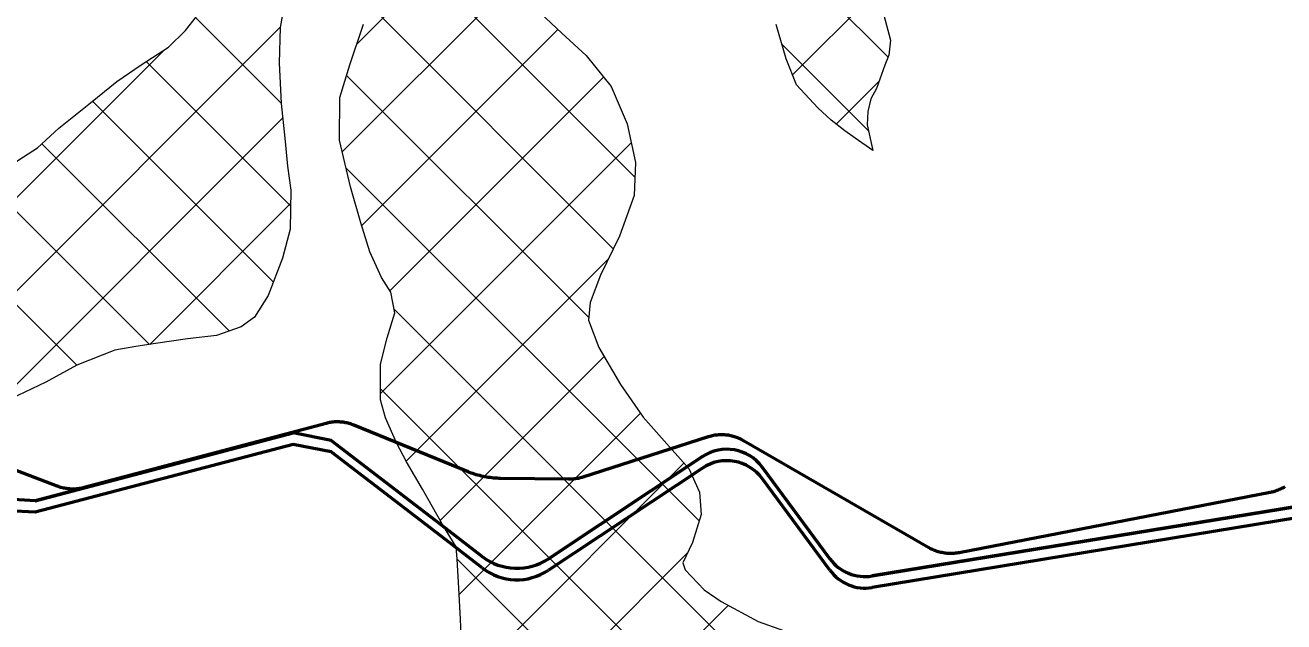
# Model space of a CAD drawing. Extents: x -1643653 to 4543381, y 1624270 to 13878484.
# Drawn here: x 677006 to 679869, y 8943549 to 8944906 of the extents above; entities that cross this region are included whole.
import ezdxf

# ---------------------------------------------------------------- set-up
doc = ezdxf.new("R2010")
doc.units = 0
doc.header["$LTSCALE"] = 200
for name, color, linetype, lineweight in [('1', 7, 'Continuous', 13), ('27', 7, 'Continuous', 53), ('28', 7, 'Continuous', 53), ('29', 7, 'Continuous', 13), ('60', 7, 'Continuous', 53)]:
    doc.layers.add(name, color=color, linetype=linetype, lineweight=lineweight)

msp = doc.modelspace()

# ---------------------------------------------------------------- linework, layer by layer
at = {"layer": '1', "lineweight": 25}
msp.add_spline([(814781, 9009175.5), (814787.2, 9009173.4), (814796.9, 9009173.4), (814799.4, 9009172.4), (814805.1, 9009174.5), (814805.6, 9009176.5), (814811.7, 9009179.5), (814811.7, 9009179.5), (814801.5, 9009181), (814790.7, 9009181.5), (814784.1, 9009183.1), (814777.4, 9009185.1), (814778.4, 9009175.5)], degree=3, dxfattribs=at)
at = {"layer": '27'}
for points in [[(677726.8, 8944002.8), (677723.9, 8944003), (677721.1, 8944003.2), (677718.3, 8944003.3), (677715.5, 8944003.3), (677712.6, 8944003.2), (677709.8, 8944003.1), (677707, 8944002.9), (677704.2, 8944002.6), (677701.4, 8944002.2), (677698.6, 8944001.7), (677695.8, 8944001.2), (677693, 8944000.6), (677690.6, 8943999.9), (677140.9, 8943853.8), (677138.2, 8943853.1), (677135.4, 8943852.5), (677132.6, 8943852), (677129.8, 8943851.5), (677127, 8943851.2), (677124.2, 8943850.8), (677121.4, 8943850.6), (677118.6, 8943850.5), (677115.7, 8943850.4), (677112.9, 8943850.5), (677110.1, 8943850.6), (677107.2, 8943850.8), (677104.4, 8943851), (677101.6, 8943851.4), (677098.8, 8943851.8), (677096.1, 8943852.3), (677093.3, 8943852.9), (677090.5, 8943853.5), (677087.8, 8943854.3), (677085.1, 8943855.1), (677082.4, 8943856), (677079.8, 8943856.9), (677079.5, 8943857), (676594.6, 8944042.3)], [(677726.8, 8944002.8), (677723.9, 8944003), (677721.1, 8944003.2), (677718.3, 8944003.3), (677715.5, 8944003.3), (677712.6, 8944003.2), (677709.8, 8944003.1), (677707, 8944002.9), (677704.2, 8944002.6), (677701.4, 8944002.2), (677698.6, 8944001.7), (677695.8, 8944001.2), (677693, 8944000.6), (677690.6, 8943999.9), (677140.9, 8943853.8), (677138.2, 8943853.1), (677135.4, 8943852.5), (677132.6, 8943852), (677129.8, 8943851.5), (677127, 8943851.2), (677124.2, 8943850.8), (677121.4, 8943850.6), (677118.6, 8943850.5), (677115.7, 8943850.4), (677112.9, 8943850.5), (677110.1, 8943850.6), (677107.2, 8943850.8), (677104.4, 8943851), (677101.6, 8943851.4), (677098.8, 8943851.8), (677096.1, 8943852.3), (677093.3, 8943852.9), (677090.5, 8943853.5), (677087.8, 8943854.3), (677085.1, 8943855.1), (677082.4, 8943856), (677079.8, 8943856.9), (677079.5, 8943857), (676594.6, 8944042.3)], [(679127.7, 8943705.1), (679124.9, 8943704.7), (679122.1, 8943704.4), (679119.3, 8943704.1), (679116.5, 8943703.9), (679113.6, 8943703.8), (679110.8, 8943703.8), (679108, 8943703.8), (679105.1, 8943704), (679102.3, 8943704.2), (679099.5, 8943704.5), (679096.7, 8943704.9), (679093.9, 8943705.3), (679091.1, 8943705.9), (679088.4, 8943706.5), (679085.6, 8943707.2), (679082.9, 8943707.9), (679080.2, 8943708.8), (679077.5, 8943709.7), (679074.9, 8943710.7), (679072.3, 8943711.8), (679069.7, 8943712.9), (679067.1, 8943714.1), (679064.6, 8943715.4), (679062.1, 8943716.8), (679061.4, 8943717.2), (678640, 8943960.5), (678637.6, 8943961.9), (678635.1, 8943963.2), (678632.5, 8943964.4), (678629.9, 8943965.6), (678627.3, 8943966.7), (678624.7, 8943967.7), (678622, 8943968.7), (678619.3, 8943969.5), (678616.6, 8943970.3), (678613.9, 8943971), (678611.1, 8943971.7), (678608.3, 8943972.2), (678605.6, 8943972.7), (678602.8, 8943973.1), (678600, 8943973.4), (678597.1, 8943973.7), (678594.3, 8943973.8), (678591.5, 8943973.9), (678588.7, 8943973.9), (678585.8, 8943973.8), (678583, 8943973.7), (678580.2, 8943973.4), (678577.4, 8943973.1), (678574.6, 8943972.7), (678571.8, 8943972.2), (678569, 8943971.7), (678566.3, 8943971.1), (678563.5, 8943970.3), (678560.8, 8943969.6), (678559.4, 8943969.1), (678274.8, 8943877.7), (678272.1, 8943876.8), (678269.3, 8943876.1), (678266.6, 8943875.4), (678263.8, 8943874.8), (678261, 8943874.3), (678258.2, 8943873.8), (678255.4, 8943873.5), (678252.6, 8943873.2), (678249.8, 8943873), (678247, 8943872.9), (678244.2, 8943872.9), (678243, 8943872.9), (678087.5, 8943874.7), (678083.5, 8943874.8), (678079.5, 8943875), (678075.5, 8943875.2), (678071.5, 8943875.6), (678067.5, 8943876), (678063.6, 8943876.5), (678059.6, 8943877), (678055.6, 8943877.7), (678051.7, 8943878.4), (678047.8, 8943879.2), (678043.9, 8943880.1), (678040, 8943881), (678036.1, 8943882.1), (678032.3, 8943883.2), (678028.5, 8943884.4), (678024.7, 8943885.7), (678020.9, 8943887), (678017.2, 8943888.4), (678014.2, 8943889.6), (677754.1, 8943995.9), (677751.5, 8943996.9), (677748.8, 8943997.9), (677746.1, 8943998.8), (677743.4, 8943999.6), (677740.7, 8944000.3), (677737.9, 8944000.9), (677735.1, 8944001.5), (677732.3, 8944002), (677729.6, 8944002.4), (677726.8, 8944002.8)], [(679127.7, 8943705.1), (679124.9, 8943704.7), (679122.1, 8943704.4), (679119.3, 8943704.1), (679116.5, 8943703.9), (679113.6, 8943703.8), (679110.8, 8943703.8), (679108, 8943703.8), (679105.1, 8943704), (679102.3, 8943704.2), (679099.5, 8943704.5), (679096.7, 8943704.9), (679093.9, 8943705.3), (679091.1, 8943705.9), (679088.4, 8943706.5), (679085.6, 8943707.2), (679082.9, 8943707.9), (679080.2, 8943708.8), (679077.5, 8943709.7), (679074.9, 8943710.7), (679072.3, 8943711.8), (679069.7, 8943712.9), (679067.1, 8943714.1), (679064.6, 8943715.4), (679062.1, 8943716.8), (679061.4, 8943717.2), (678640, 8943960.5), (678637.6, 8943961.9), (678635.1, 8943963.2), (678632.5, 8943964.4), (678629.9, 8943965.6), (678627.3, 8943966.7), (678624.7, 8943967.7), (678622, 8943968.7), (678619.3, 8943969.5), (678616.6, 8943970.3), (678613.9, 8943971), (678611.1, 8943971.7), (678608.3, 8943972.2), (678605.6, 8943972.7), (678602.8, 8943973.1), (678600, 8943973.4), (678597.1, 8943973.7), (678594.3, 8943973.8), (678591.5, 8943973.9), (678588.7, 8943973.9), (678585.8, 8943973.8), (678583, 8943973.7), (678580.2, 8943973.4), (678577.4, 8943973.1), (678574.6, 8943972.7), (678571.8, 8943972.2), (678569, 8943971.7), (678566.3, 8943971.1), (678563.5, 8943970.3), (678560.8, 8943969.6), (678559.4, 8943969.1), (678274.8, 8943877.7), (678272.1, 8943876.8), (678269.3, 8943876.1), (678266.6, 8943875.4), (678263.8, 8943874.8), (678261, 8943874.3), (678258.2, 8943873.8), (678255.4, 8943873.5), (678252.6, 8943873.2), (678249.8, 8943873), (678247, 8943872.9), (678244.2, 8943872.9), (678243, 8943872.9), (678087.5, 8943874.7), (678083.5, 8943874.8), (678079.5, 8943875), (678075.5, 8943875.2), (678071.5, 8943875.6), (678067.5, 8943876), (678063.6, 8943876.5), (678059.6, 8943877), (678055.6, 8943877.7), (678051.7, 8943878.4), (678047.8, 8943879.2), (678043.9, 8943880.1), (678040, 8943881), (678036.1, 8943882.1), (678032.3, 8943883.2), (678028.5, 8943884.4), (678024.7, 8943885.7), (678020.9, 8943887), (678017.2, 8943888.4), (678014.2, 8943889.6), (677754.1, 8943995.9), (677751.5, 8943996.9), (677748.8, 8943997.9), (677746.1, 8943998.8), (677743.4, 8943999.6), (677740.7, 8944000.3), (677737.9, 8944000.9), (677735.1, 8944001.5), (677732.3, 8944002), (677729.6, 8944002.4), (677726.8, 8944002.8)], [(679870.7, 8943855.7), (679868.3, 8943854.2), (679865.8, 8943852.9), (679863.3, 8943851.6), (679860.8, 8943850.3), (679858.2, 8943849.2), (679855.6, 8943848.1), (679852.9, 8943847.1), (679850.3, 8943846.1), (679847.6, 8943845.3), (679844.9, 8943844.5), (679842.1, 8943843.8), (679839.4, 8943843.1), (679837.5, 8943842.7), (679130.5, 8943705.6), (679127.7, 8943705.1)], [(679870.7, 8943855.7), (679868.3, 8943854.2), (679865.8, 8943852.9), (679863.3, 8943851.6), (679860.8, 8943850.3), (679858.2, 8943849.2), (679855.6, 8943848.1), (679852.9, 8943847.1), (679850.3, 8943846.1), (679847.6, 8943845.3), (679844.9, 8943844.5), (679842.1, 8943843.8), (679839.4, 8943843.1), (679837.5, 8943842.7), (679130.5, 8943705.6), (679127.7, 8943705.1)]]:
    msp.add_lwpolyline(points, dxfattribs=at)
at = {"layer": '28'}
for p, q in [((678546.5, 8943924.4), (678196.5, 8943692)), ((678546.5, 8943924.4), (678196.5, 8943692)), ((678546.5, 8943898.2), (678196.5, 8943665.9)), ((678836.2, 8943692), (678682.2, 8943900.5)), ((678836.2, 8943692), (678682.2, 8943900.5)), ((678836.2, 8943665.9), (678682.2, 8943874.3))]:
    msp.add_line(p, q, dxfattribs=at)
for points in [[(680214.2, 8945273), (680134, 8945176.2), (680113.8, 8945089), (680241.8, 8944556.7), (680237, 8944495.1), (679978.9, 8943872.2), (679902.7, 8943811.8), (678932.8, 8943652.8)], [(680214.2, 8945273), (680134, 8945176.2), (680113.8, 8945089), (680241.8, 8944556.7), (680237, 8944495.1), (679978.9, 8943872.2), (679902.7, 8943811.8), (678932.8, 8943652.8)], [(680214.2, 8945246.8), (680134, 8945150.1), (680113.8, 8945062.9), (680241.8, 8944530.5), (680237, 8944468.9), (679978.9, 8943846), (679902.7, 8943785.6), (678932.8, 8943626.6)], [(678045.7, 8943697.2), (677962, 8943761.6), (677702.4, 8943960.9), (677616.1, 8943978.3), (677029.2, 8943824), (676967.6, 8943827.5), (676550.7, 8943989.1)], [(678045.7, 8943697.2), (677962, 8943761.6), (677702.4, 8943960.9), (677616.1, 8943978.3), (677029.2, 8943824), (676967.6, 8943827.5), (676550.7, 8943989.1)], [(678045.7, 8943671.1), (677962, 8943735.4), (677702.4, 8943934.8), (677616.1, 8943952.2), (677029.2, 8943797.8), (676967.6, 8943801.3), (676550.7, 8943962.9)]]:
    msp.add_lwpolyline(points, dxfattribs=at)
for centre, radius, start, end in [((678601.8, 8943841.1), 100, 36.4557, 123.5827), ((678601.8, 8943841.1), 100, 36.4557, 123.5827), ((678601.8, 8943814.9), 100, 36.4557, 123.5827), ((678124.8, 8943800.1), 129.8, 232.4737, 303.5815), ((678124.8, 8943800.1), 129.8, 232.4737, 303.5815), ((678916.6, 8943751.5), 100, 216.4557, 279.3086), ((678916.6, 8943751.5), 100, 216.4557, 279.3086), ((678124.8, 8943774), 129.8, 232.4737, 303.5815), ((678916.6, 8943725.3), 100, 216.4557, 279.3086)]:
    msp.add_arc(centre, radius, start, end, dxfattribs=at)
at = {"layer": '29'}
for p, q in [((678968.7, 8944832.9), (678414.2, 8945387.5)), ((677760.6, 8944862.6), (678094.4, 8945196.3)), ((678751.4, 8944792.7), (679161.4, 8945202.7)), ((678392.9, 8944560.2), (677838.6, 8945114.6)), ((677727.7, 8944617.5), (678128.4, 8945018.2)), ((677588.3, 8944728.4), (677394, 8944922.8)), ((678343.9, 8944397.2), (677792.3, 8944948.7)), ((676031.8, 8943345.9), (677586.7, 8944900.8)), ((677772.1, 8944449.8), (678217.8, 8944895.5)), ((676177.6, 8943703.8), (677323.3, 8944849.6)), ((678924.4, 8944665.1), (678727.2, 8944862.4)), ((677609.8, 8944494.8), (677281.9, 8944822.8)), ((678288, 8944240.9), (677737.5, 8944791.4)), ((677836, 8944301.6), (678321.8, 8944787.4)), ((678850.9, 8944680.1), (678948, 8944777.2)), ((677570.8, 8944321.7), (677159.8, 8944732.7)), ((676919.8, 8944021.8), (677592, 8944694)), ((677470.3, 8944210.1), (677044.4, 8944636)), ((677814.2, 8944067.7), (678384.7, 8944638.1)), ((677123.6, 8944132.5), (676665.6, 8944590.5)), ((678538.8, 8943778), (677736.3, 8944580.4)), ((677288.9, 8944179.3), (676909.2, 8944559)), ((677289.6, 8944179.4), (677609.9, 8944499.7)), ((677872.5, 8943913.8), (678332.4, 8944373.7)), ((679515.6, 8942589.1), (677845.3, 8944259.3)), ((677949.9, 8943779.1), (678322.9, 8944152.1)), ((679401.3, 8942491.2), (677814.3, 8944078.2)), ((677993.5, 8943610.5), (678405.9, 8944023)), ((678024.4, 8943429.3), (678504.6, 8943909.5)), ((678537.7, 8943142.7), (677989.2, 8943691.2)), ((678106.2, 8943299), (678513.1, 8943705.9)), ((678207.9, 8943188.6), (678605.2, 8943585.9))]:
    msp.add_line(p, q, dxfattribs=at)
at = {"layer": '29', "lineweight": 53}
for p, q in [((677029.2, 8943824), (677616.1, 8943978.3)), ((678196.5, 8943692), (678546.5, 8943924.4)), ((678682.2, 8943900.5), (678836.2, 8943692)), ((678932.8, 8943652.8), (679902.7, 8943811.8))]:
    msp.add_line(p, q, dxfattribs=at)
at = {"layer": '29'}
for points in [[(679324.8, 8945163.4), (679292.9, 8945126.7), (679231.8, 8945086.3), (679197.4, 8945071.2), (679146.6, 8945057.5), (679100.9, 8945057.7), (679060.2, 8945055.3), (679011.9, 8945036.5), (678982.6, 8945012.4), (678968.5, 8944987.1), (678959.5, 8944952.9), (678959.4, 8944928.7), (678974.4, 8944871.5), (678970.4, 8944837.3), (678961.5, 8944814.4), (678942.2, 8944761.2), (678929.4, 8944738.4), (678922.9, 8944709.2), (678921.5, 8944678.7), (678934, 8944620.3)], [(677604.8, 8945002.9), (677586.6, 8944900.1), (677583.7, 8944820.1), (677588.4, 8944727.4), (677597, 8944648.7), (677603.1, 8944585.1), (677610.4, 8944530.5), (677608.8, 8944441.6), (677592, 8944375.7), (677558.7, 8944290.7), (677528, 8944241.3), (677497.4, 8944219.8), (677441.5, 8944199.8), (677375.4, 8944192.4), (677303, 8944181.3), (677258.5, 8944175.1), (677210.2, 8944166.4), (677123.7, 8944132.5), (677053.7, 8944093.4), (676958.3, 8944048.1), (676884.4, 8943997.6), (676832.2, 8943954.7), (676823.9, 8943947.9)], [(676823.9, 8944571.4), (676853.1, 8944562), (676892.5, 8944555.8), (676941.4, 8944565), (676992.3, 8944599.1), (677034.3, 8944626.8), (677082.8, 8944671.1), (677155.4, 8944729.2), (677215.3, 8944777.2), (677270, 8944815.1), (677332.4, 8944855.4), (677370.7, 8944893.4), (677412.8, 8944946.6)], [(678165.8, 8944944.7), (678226.5, 8944887.3), (678282.2, 8944836.3), (678339, 8944766.2), (678375.5, 8944681), (678394.2, 8944593.3), (678391.3, 8944518.4), (678358, 8944425.8), (678314.4, 8944337.1), (678291.3, 8944275), (678287.3, 8944234.4), (678311.2, 8944172.1), (678360.4, 8944088), (678412.1, 8944014.2), (678471.5, 8943946.6), (678515.8, 8943896.9), (678539.7, 8943843.5), (678543.3, 8943792.7), (678524, 8943729.3), (678502.2, 8943682.4), (678507.2, 8943667.1), (678550.2, 8943621.2), (678589.4, 8943594.4), (678673.1, 8943549.6), (678744.1, 8943523.9)], [(677998.6, 8943500.3), (677996.3, 8943554.9), (677992.7, 8943624.8), (677989.2, 8943690.8), (677986.8, 8943718.8), (677955.2, 8943769.7), (677909.9, 8943849.9), (677873.3, 8943912.3), (677850.6, 8943955.5), (677825.5, 8944012.8), (677814.2, 8944053.5), (677814.5, 8944134.7), (677830, 8944194.3), (677846.8, 8944251.4), (677838.1, 8944298.4), (677816.6, 8944331.6), (677790.2, 8944390.1), (677770.1, 8944456.2), (677746.3, 8944537.6), (677721.4, 8944644.3), (677721.8, 8944740.8), (677745, 8944815.7), (677775.8, 8944908.2)], [(678934, 8944620.3), (678893.5, 8944648.4), (678870.7, 8944665), (678839, 8944689.2), (678808.7, 8944717.3), (678760.6, 8944769.6), (678736.8, 8944829.3), (678714.2, 8944906.9)]]:
    msp.add_lwpolyline(points, dxfattribs=at)
at = {"layer": '29', "lineweight": 53}
msp.add_lwpolyline([(677702.4, 8943960.9), (677962, 8943761.6), (678045.7, 8943697.2)], dxfattribs=at)
for centre, radius, start, end in [((678601.8, 8943841.1), 100, 36.4557, 123.5827), ((678124.8, 8943800.1), 129.8, 232.4737, 303.5815), ((678916.6, 8943751.5), 100, 216.4557, 279.3086)]:
    msp.add_arc(centre, radius, start, end, dxfattribs=at)
at = {"layer": '60'}
for points in [[(677726.8, 8944002.8), (677723.9, 8944003), (677721.1, 8944003.2), (677718.3, 8944003.3), (677715.5, 8944003.3), (677712.6, 8944003.2), (677709.8, 8944003.1), (677707, 8944002.9), (677704.2, 8944002.6), (677701.4, 8944002.2), (677698.6, 8944001.7), (677695.8, 8944001.2), (677693, 8944000.6), (677690.6, 8943999.9), (677140.9, 8943853.8), (677138.2, 8943853.1), (677135.4, 8943852.5), (677132.6, 8943852), (677129.8, 8943851.5), (677127, 8943851.2), (677124.2, 8943850.8), (677121.4, 8943850.6), (677118.6, 8943850.5), (677115.7, 8943850.4), (677112.9, 8943850.5), (677110.1, 8943850.6), (677107.2, 8943850.8), (677104.4, 8943851), (677101.6, 8943851.4), (677098.8, 8943851.8), (677096.1, 8943852.3), (677093.3, 8943852.9), (677090.5, 8943853.5), (677087.8, 8943854.3), (677085.1, 8943855.1), (677082.4, 8943856), (677079.8, 8943856.9), (677079.5, 8943857), (676594.6, 8944042.3)], [(679127.7, 8943705.1), (679124.9, 8943704.7), (679122.1, 8943704.4), (679119.3, 8943704.1), (679116.5, 8943703.9), (679113.6, 8943703.8), (679110.8, 8943703.8), (679108, 8943703.8), (679105.1, 8943704), (679102.3, 8943704.2), (679099.5, 8943704.5), (679096.7, 8943704.9), (679093.9, 8943705.3), (679091.1, 8943705.9), (679088.4, 8943706.5), (679085.6, 8943707.2), (679082.9, 8943707.9), (679080.2, 8943708.8), (679077.5, 8943709.7), (679074.9, 8943710.7), (679072.3, 8943711.8), (679069.7, 8943712.9), (679067.1, 8943714.1), (679064.6, 8943715.4), (679062.1, 8943716.8), (679061.4, 8943717.2), (678640, 8943960.5), (678637.6, 8943961.9), (678635.1, 8943963.2), (678632.5, 8943964.4), (678629.9, 8943965.6), (678627.3, 8943966.7), (678624.7, 8943967.7), (678622, 8943968.7), (678619.3, 8943969.5), (678616.6, 8943970.3), (678613.9, 8943971), (678611.1, 8943971.7), (678608.3, 8943972.2), (678605.6, 8943972.7), (678602.8, 8943973.1), (678600, 8943973.4), (678597.1, 8943973.7), (678594.3, 8943973.8), (678591.5, 8943973.9), (678588.7, 8943973.9), (678585.8, 8943973.8), (678583, 8943973.7), (678580.2, 8943973.4), (678577.4, 8943973.1), (678574.6, 8943972.7), (678571.8, 8943972.2), (678569, 8943971.7), (678566.3, 8943971.1), (678563.5, 8943970.3), (678560.8, 8943969.6), (678559.4, 8943969.1), (678274.8, 8943877.7), (678272.1, 8943876.8), (678269.3, 8943876.1), (678266.6, 8943875.4), (678263.8, 8943874.8), (678261, 8943874.3), (678258.2, 8943873.8), (678255.4, 8943873.5), (678252.6, 8943873.2), (678249.8, 8943873), (678247, 8943872.9), (678244.2, 8943872.9), (678243, 8943872.9), (678087.5, 8943874.7), (678083.5, 8943874.8), (678079.5, 8943875), (678075.5, 8943875.2), (678071.5, 8943875.6), (678067.5, 8943876), (678063.6, 8943876.5), (678059.6, 8943877), (678055.6, 8943877.7), (678051.7, 8943878.4), (678047.8, 8943879.2), (678043.9, 8943880.1), (678040, 8943881), (678036.1, 8943882.1), (678032.3, 8943883.2), (678028.5, 8943884.4), (678024.7, 8943885.7), (678020.9, 8943887), (678017.2, 8943888.4), (678014.2, 8943889.6), (677754.1, 8943995.9), (677751.5, 8943996.9), (677748.8, 8943997.9), (677746.1, 8943998.8), (677743.4, 8943999.6), (677740.7, 8944000.3), (677737.9, 8944000.9), (677735.1, 8944001.5), (677732.3, 8944002), (677729.6, 8944002.4), (677726.8, 8944002.8)], [(679870.7, 8943855.7), (679868.3, 8943854.2), (679865.8, 8943852.9), (679863.3, 8943851.6), (679860.8, 8943850.3), (679858.2, 8943849.2), (679855.6, 8943848.1), (679852.9, 8943847.1), (679850.3, 8943846.1), (679847.6, 8943845.3), (679844.9, 8943844.5), (679842.1, 8943843.8), (679839.4, 8943843.1), (679837.5, 8943842.7), (679130.5, 8943705.6), (679127.7, 8943705.1)]]:
    msp.add_lwpolyline(points, dxfattribs=at)

doc.saveas('drawing.dxf')
